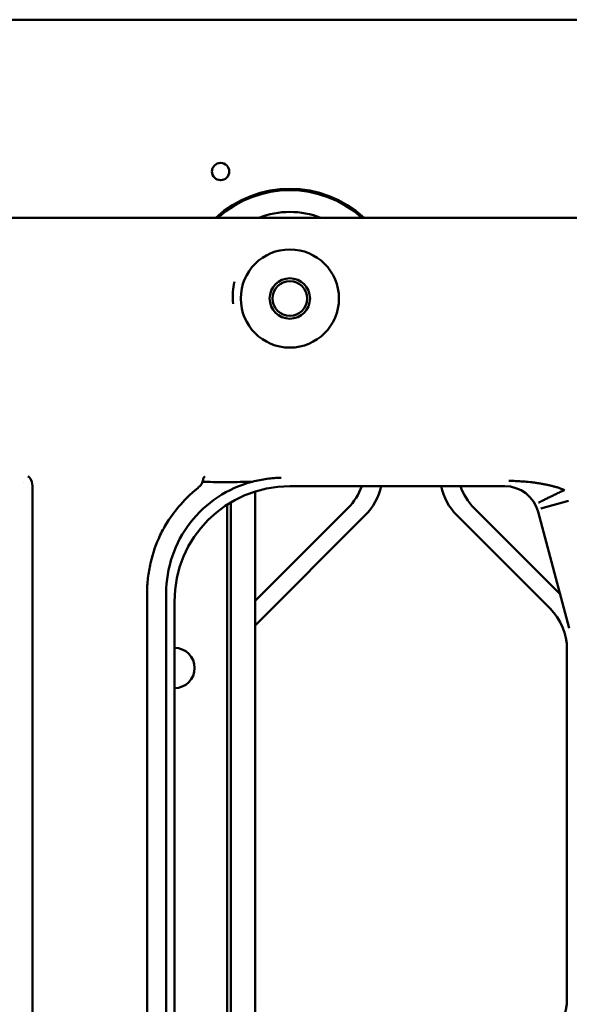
# Model space of a CAD drawing. Header units: millimetres. Extents: x 0 to 14369, y -869 to 2970.
# Tile 355 of 656: x 1916 to 1964, y 1059 to 1144. Entities that reach past the tile are written whole.
import ezdxf

# ---------------------------------------------------------------- set-up
doc = ezdxf.new("R2010")
doc.units = ezdxf.units.MM
doc.header["$LTSCALE"] = 10
doc.layers.add('Sichtbar (ISO)', color=7, linetype='Continuous', lineweight=50)

msp = doc.modelspace()

# ---------------------------------------------------------------- linework, layer by layer
at = {"layer": 'Sichtbar (ISO)'}
for p, q in [((1913.218, 1144.035), (2009.518, 1144.035)), ((2009.518, 1126.885), (1755.194, 1126.885)), ((1916.413, 1103.935), (1916.413, 1103.935)), ((1939.504, 1103.632), (1958.128, 1103.632)), ((1917.236, 1103.453), (1917.236, 901.732)), ((1936.518, 977.829), (1936.518, 1103.176)), ((1936.518, 1103.176), (1936.518, 977.829)), ((1934.092, 977.207), (1934.092, 1102.041)), ((1934.418, 1102.242), (1934.418, 977.334)), ((1934.418, 977.334), (1934.418, 1102.242)), ((1963.659, 1102.353), (1961.248, 1101.706)), ((1963.028, 1102.183), (1963.028, 1102.183)), ((1944.553, 1101.731), (1936.518, 1093.695)), ((1936.518, 1093.695), (1944.553, 1101.731)), ((1936.518, 1091.574), (1946.053, 1101.109)), ((1946.053, 1101.109), (1936.518, 1091.574)), ((1953.982, 1101.109), (1962.053, 1093.038)), ((1962.053, 1093.038), (1953.982, 1101.109)), ((1962.932, 1094.281), (1955.482, 1101.731)), ((1955.482, 1101.731), (1962.932, 1094.281)), ((1961.021, 1101.411), (1963.722, 1091.332)), ((1927.146, 908.749), (1927.146, 1094.353)), ((1928.81, 1094.353), (1928.81, 910.475)), ((1929.518, 1093.646), (1929.518, 979.986)), ((1963.518, 1089.503), (1963.518, 1059.266)), ((1963.518, 1059.266), (1963.518, 1089.503))]:
    msp.add_line(p, q, dxfattribs=at)
for centre, radius in [((1933.518, 1130.885), 0.75), ((1939.518, 1119.885), 4.25), ((1939.518, 1119.885), 1.75), ((1939.518, 1119.885), 1.5)]:
    msp.add_circle(centre, radius, dxfattribs=at)
for centre, radius, start, end in [((1939.518, 1119.885), 9.5, 47.4631, 132.5369), ((1939.518, 1119.885), 9.38, 48.26818, 131.73182), ((1939.518, 1119.885), 9.38, 48.26818, 131.73182), ((1939.518, 1119.885), 7.5, 68.96053, 111.03947), ((1939.518, 1119.885), 7.5, 68.96053, 111.03947), ((1941.018, 1105.266), 5, 315, 340.91961), ((1941.018, 1105.266), 5, 315, 340.91961), ((1942.518, 1104.645), 5, 315, 348.30918), ((1942.518, 1104.645), 5, 315, 348.30918), ((1957.518, 1104.645), 5, 191.69082, 225), ((1957.518, 1104.645), 5, 191.69082, 225), ((1959.018, 1105.266), 5, 199.08039, 225), ((1959.018, 1105.266), 5, 199.08039, 225), ((1958.518, 1089.503), 5, 0, 45), ((1958.518, 1089.503), 5, 0, 45), ((1929.518, 1087.885), 1.75, 270, 90), ((1929.518, 1087.885), 1.75, 270, 90), ((1958.518, 1059.266), 5, 315, 0), ((1958.518, 1059.266), 5, 315, 0)]:
    msp.add_arc(centre, radius, start, end, dxfattribs=at)
for centre, major_axis, ratio, start_param, end_param in [((1916.822, 1103.469), (0.026, -1), 0.413812, 1.54356, 3.078397), ((1939.531, 1093.618), (-7.09, 7.09), 0.997265, 5.499157, 7.067214), ((1958.121, 1100.628), (-1.83, -2.385), 0.997825, 2.488145, 3.79504)]:
    msp.add_ellipse(centre, major_axis=major_axis, ratio=ratio, start_param=start_param, end_param=end_param, dxfattribs=at)
for points, knots in [([(1934.596, 1119.417), (1934.568, 1119.757), (1934.562, 1120.082), (1934.579, 1120.394), (1934.581, 1120.419), (1934.583, 1120.445), (1934.584, 1120.47), (1934.604, 1120.754), (1934.645, 1121.025), (1934.707, 1121.285), (1934.711, 1121.304), (1934.716, 1121.324), (1934.721, 1121.344)], [0, 0, 0, 0, 0.05, 0.05, 0.05, 0.0541091, 0.0541091, 0.0541091, 0.1, 0.1, 0.1, 0.1034954, 0.1034954, 0.1034954, 0.1034954]), ([(1931.957, 1104.004), (1931.969, 1104.072), (1931.983, 1104.134), (1932.012, 1104.245), (1932.027, 1104.294), (1932.061, 1104.373), (1932.08, 1104.404), (1932.12, 1104.449), (1932.14, 1104.463), (1932.161, 1104.467), (1932.161, 1104.468), (1932.161, 1104.468)], [0.000001, 0.000001, 0.000001, 0.000001, 0.02441369, 0.02441369, 0.04892879, 0.04892879, 0.07322858, 0.07322858, 0.09754574, 0.09754574, 0.09802527, 0.09802527, 0.09802527, 0.09802527]), ([(1936.285, 1104.021), (1935.213, 1103.743), (1934.194, 1103.29), (1932.363, 1102.076), (1931.561, 1101.329), (1930.224, 1099.6), (1929.701, 1098.628), (1928.99, 1096.548), (1928.809, 1095.454), (1928.81, 1094.353)], [0.000001, 0.000001, 0.000001, 0.000001, 0.332281, 0.332281, 0.658904, 0.658904, 0.987958, 0.987958, 1.318252, 1.318252, 1.318252, 1.318252]), ([(1931.538, 1103.469), (1931.647, 1103.559), (1931.733, 1103.647), (1931.837, 1103.775), (1931.868, 1103.819), (1931.922, 1103.911), (1931.944, 1103.957), (1931.957, 1104.004)], [0.00001108, 0.00001108, 0.00001108, 0.00001108, 0.04247265, 0.04247265, 0.06410093, 0.06410093, 0.08569867, 0.08569867, 0.08569867, 0.08569867]), ([(1936.285, 1104.021), (1936.274, 1104.02), (1936.263, 1104.02), (1935.633, 1104.005), (1934.859, 1103.983), (1933.195, 1103.975), (1932.449, 1104.005), (1931.957, 1104.004)], [-0.003513, -0.003513, -0.003513, -0.003513, 0, 0, 0.1897026, 0.1897026, 0.3960334, 0.3960334, 0.3960334, 0.3960334]), ([(1938.775, 1104.361), (1938.77, 1104.361), (1938.765, 1104.361), (1938.358, 1104.354), (1937.949, 1104.323), (1937.122, 1104.21), (1936.698, 1104.127), (1936.285, 1104.021)], [-0.0015333, -0.0015333, -0.0015333, -0.0015333, 0, 0, 0.1264555, 0.1264555, 0.2529938, 0.2529938, 0.2529938, 0.2529938]), ([(1958.48, 1104.091), (1958.583, 1104.09), (1958.685, 1104.088), (1958.788, 1104.086), (1958.876, 1104.084), (1958.963, 1104.081), (1959.05, 1104.077)], [0.0000003, 0.0000003, 0.0000003, 0.0000003, 0.0629405, 0.0629405, 0.0629405, 0.11647, 0.11647, 0.11647, 0.11647]), ([(1959.05, 1104.077), (1959.066, 1104.077), (1959.081, 1104.076), (1959.097, 1104.076), (1959.302, 1104.067), (1959.507, 1104.055), (1959.712, 1104.039), (1959.917, 1104.024), (1960.121, 1104.005), (1960.325, 1103.982), (1960.427, 1103.971), (1960.529, 1103.959), (1960.63, 1103.946), (1960.732, 1103.933), (1960.833, 1103.919), (1960.934, 1103.904), (1961.036, 1103.889), (1961.137, 1103.873), (1961.237, 1103.857), (1961.338, 1103.84), (1961.439, 1103.822), (1961.539, 1103.804), (1961.639, 1103.785), (1961.739, 1103.765), (1961.839, 1103.743), (1961.939, 1103.722), (1962.039, 1103.699), (1962.138, 1103.675), (1962.187, 1103.663), (1962.237, 1103.65), (1962.286, 1103.637), (1962.336, 1103.624), (1962.385, 1103.611), (1962.435, 1103.597), (1962.533, 1103.569), (1962.632, 1103.54), (1962.73, 1103.508), (1962.828, 1103.477), (1962.926, 1103.443), (1963.023, 1103.407), (1963.071, 1103.389), (1963.12, 1103.37), (1963.168, 1103.351), (1963.192, 1103.341), (1963.217, 1103.332), (1963.241, 1103.322), (1963.265, 1103.312), (1963.289, 1103.302), (1963.313, 1103.292)], [0.11647, 0.11647, 0.11647, 0.11647, 0.1259481, 0.1259481, 0.1259481, 0.2519469, 0.2519469, 0.2519469, 0.3776205, 0.3776205, 0.3776205, 0.4402525, 0.4402525, 0.4402525, 0.5027214, 0.5027214, 0.5027214, 0.5650234, 0.5650234, 0.5650234, 0.6271687, 0.6271687, 0.6271687, 0.6891842, 0.6891842, 0.6891842, 0.7511184, 0.7511184, 0.7511184, 0.7820786, 0.7820786, 0.7820786, 0.8130493, 0.8130493, 0.8130493, 0.8750784, 0.8750784, 0.8750784, 0.9373441, 0.9373441, 0.9373441, 0.9686155, 0.9686155, 0.9686155, 0.9842929, 0.9842929, 0.9842929, 1, 1, 1, 1]), ([(1927.146, 1094.353), (1927.153, 1094.796), (1927.179, 1095.237), (1927.279, 1096.109), (1927.351, 1096.534), (1927.639, 1097.805), (1927.922, 1098.62), (1928.484, 1099.792), (1928.693, 1100.173), (1929.404, 1101.312), (1930.17, 1102.333), (1931.538, 1103.469)], [-1.811415, -1.811415, -1.811415, -1.811415, -1.551845, -1.551845, -1.297258, -1.297258, -0.785997, -0.785997, -0.533538, -0.533538, -0.000011, -0.000011, -0.000011, -0.000011]), ([(1963.313, 1103.292), (1963.179, 1103.228), (1962.901, 1103.119), (1962.501, 1102.914), (1962.124, 1102.732), (1961.783, 1102.566), (1961.491, 1102.425), (1961.263, 1102.317), (1961.114, 1102.245), (1961.068, 1102.224), (1961.06, 1102.22)], [0, 0, 0, 0, 0.12199, 0.246623, 0.372515, 0.499508, 0.626329, 0.751786, 0.875929, 1, 1, 1, 1])]:
    msp.add_open_spline(points, degree=3, knots=knots, dxfattribs=at)

doc.saveas('drawing.dxf')
